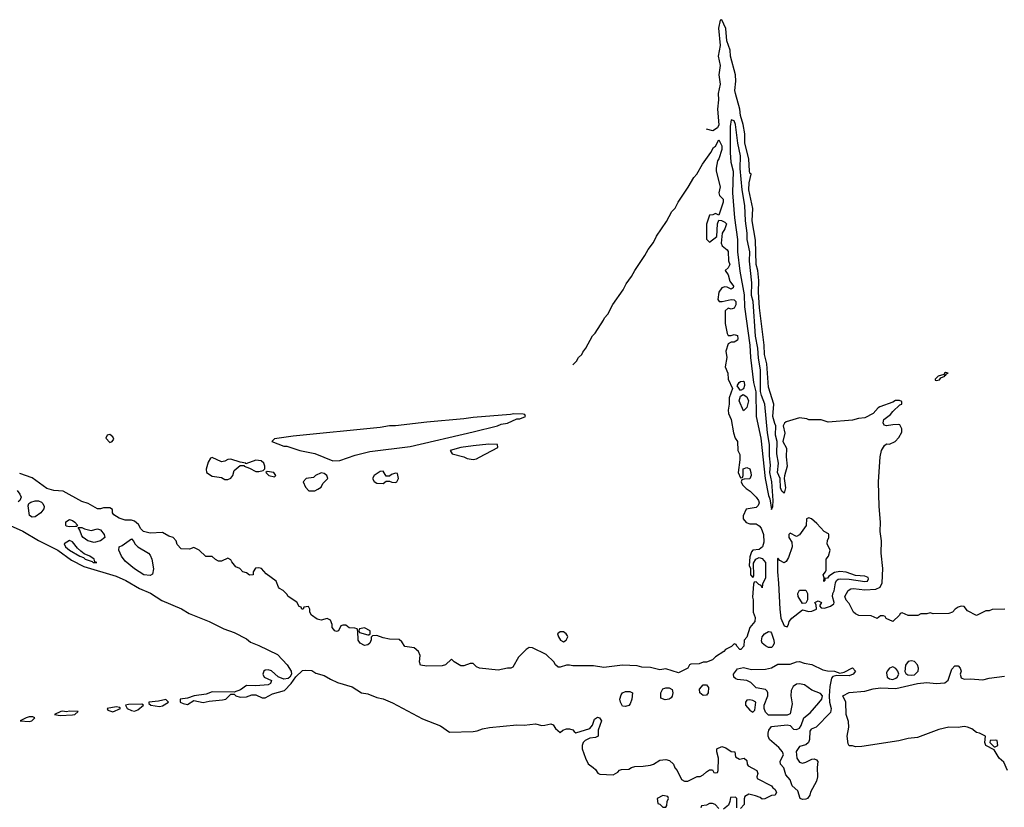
# Model space of a CAD drawing. Header units: inches. Extents: x 2701323 to 2964515, y 494916 to 722124.
# Tile 458 of 656: x 2836430 to 2842768, y 630653 to 635726. Entities that reach past the tile are written whole.
import ezdxf

# ---------------------------------------------------------------- set-up
doc = ezdxf.new("R2010")
doc.units = ezdxf.units.IN
doc.header["$MEASUREMENT"] = 0
doc.layers.add('C8633', color=7, linetype='Continuous')
doc.layers.add('C8643', color=7, linetype='Continuous')

msp = doc.modelspace()

# ---------------------------------------------------------------- linework, layer by layer
at = {"layer": 'C8633', "color": 2, "elevation": 2}
for points in [[(2839990, 633502), (2840000, 633511.5)], [(2840000, 631563.9), (2839990, 631564), (2839970, 631568.7), (2839950, 631568.7), (2839910, 631555.3), (2839896.4, 631556.4), (2839878, 631570), (2839868, 631590), (2839818, 631638), (2839730, 631679), (2839710, 631682), (2839690, 631668.7), (2839639.8, 631620.2), (2839603.6, 631556.4), (2839591.1, 631548.9), (2839570, 631549), (2839510, 631535.3), (2839389.1, 631549.1), (2839370, 631558), (2839350, 631578), (2839330, 631578), (2839290, 631564), (2839270, 631564), (2839226, 631590), (2839210, 631606), (2839172, 631570), (2839150, 631564), (2839050, 631561.2), (2839010, 631569), (2839004, 631590), (2839008.7, 631630), (2838996.5, 631656.5), (2838970, 631679), (2838910, 631688), (2838890, 631718), (2838872.9, 631732.9), (2838810, 631735.3), (2838770, 631744), (2838730, 631759), (2838702, 631758), (2838692, 631748), (2838692, 631732), (2838684.7, 631710), (2838670, 631699), (2838650, 631694), (2838622, 631710), (2838608, 631730), (2838607.3, 631787.3), (2838602, 631802), (2838587.3, 631807.3), (2838550, 631808.7), (2838530, 631826), (2838510, 631826), (2838498, 631822), (2838482, 631790), (2838470, 631785.2), (2838458, 631790), (2838442, 631810), (2838442, 631830), (2838430, 631858), (2838410, 631868.7), (2838370, 631859), (2838344.7, 631864.7), (2838308, 631890), (2838298, 631910), (2838298, 631930), (2838290, 631946), (2838258, 631942), (2838254, 631930), (2838246, 631930), (2838242, 631942), (2838230, 631946), (2838214.6, 631974.6), (2838158, 632010), (2838150, 632026), (2838126, 632050), (2838102, 632062), (2838095.3, 632070), (2838082, 632110), (2838016.5, 632156.5), (2837986, 632190), (2837970, 632195.3), (2837947.1, 632192.9), (2837932, 632170), (2837932, 632150), (2837910, 632149), (2837890, 632162), (2837866, 632170), (2837846, 632190), (2837822, 632202), (2837794.6, 632234.6), (2837790, 632246), (2837770, 632258), (2837730, 632238), (2837710, 632238), (2837690, 632248), (2837670, 632268), (2837628.4, 632268.4), (2837586, 632310), (2837550, 632326), (2837523.6, 632316.4), (2837470, 632318), (2837444.7, 632344.7), (2837438, 632370), (2837418, 632390), (2837390, 632399), (2837350, 632422), (2837270, 632419.3), (2837226, 632430), (2837210, 632446), (2837194.6, 632474.6), (2837170, 632495.3), (2837150, 632502), (2837110, 632502), (2837070, 632515.3), (2837036.4, 632536.4), (2837028, 632550), (2837028, 632570), (2837010, 632582), (2836970, 632582), (2836950, 632575.3), (2836930, 632575.3), (2836870, 632609), (2836830, 632622), (2836710, 632689), (2836650, 632694), (2836605.6, 632705.6), (2836510, 632775.3), (2836430, 632802)], [(2836412.7, 632692.7), (2836430.8, 632670), (2836438.8, 632650), (2836431.3, 632630), (2836420.5, 632619.5)], [(2836350, 632476.1), (2836450.9, 632430.9), (2836550, 632370.3), (2836674.9, 632310), (2836763.6, 632243.6), (2836842.9, 632202.9), (2837050, 632140.9), (2837112.7, 632112.7), (2837201.7, 632061.7), (2837273, 632033), (2837344.8, 631984.8), (2837471, 631931), (2837521.3, 631901.3), (2837650.2, 631850.2), (2837743.4, 631803.4), (2837810, 631777.8), (2837890, 631737.6), (2837915.6, 631715.6), (2837970, 631695.3), (2838090, 631636.9), (2838150.9, 631570.9), (2838178, 631530), (2838180.5, 631510), (2838168.9, 631491.1), (2838157.7, 631482.3), (2838130, 631478.9), (2838093.7, 631493.7), (2838050, 631531.6), (2838030, 631537.6), (2838010, 631535.1), (2838001, 631530), (2837996, 631510), (2838004.7, 631490), (2838050.7, 631470), (2838044.7, 631450), (2838030, 631441.2), (2837950, 631436), (2837890, 631438), (2837850.7, 631409.3), (2837810, 631395.3), (2837670, 631397), (2837630, 631380.9), (2837554, 631370), (2837510, 631356), (2837462, 631350), (2837462, 631330), (2837481.4, 631321.4), (2837510, 631314.8), (2837550, 631341), (2837610, 631327.7), (2837650, 631337.3), (2837735.9, 631344.1), (2837758, 631350), (2837790, 631382), (2837810, 631382), (2837822, 631370), (2837850, 631363), (2837890, 631364.9), (2837923.7, 631376.3), (2837950, 631377.3), (2837990, 631358.8), (2838010, 631358.8), (2838056.6, 631383.4), (2838134.5, 631405.5), (2838177.2, 631450), (2838206.6, 631493.4), (2838250, 631533.4), (2838270, 631536.3), (2838310, 631533), (2838336.8, 631516.8), (2838390, 631501.3), (2838430, 631477.1), (2838476.4, 631456.4), (2838570, 631428.2), (2838630, 631390.4), (2838670, 631383.8), (2838730, 631360.7), (2838770, 631350.6), (2838830, 631325.5), (2839022.3, 631222.3), (2839137.7, 631177.7), (2839196.3, 631136.3), (2839350, 631140.5), (2839375.1, 631144.9), (2839410, 631159.1), (2839453.8, 631166.2), (2839630, 631183.1), (2839677.2, 631182.8), (2839750, 631190.4), (2839790, 631180.7), (2839810, 631181), (2839850, 631190.8), (2839863.6, 631183.6), (2839879.6, 631159.6), (2839910, 631134), (2839926, 631150), (2839950, 631158), (2839970, 631158), (2839990.9, 631150.9), (2840000, 631141.9)]]:
    msp.add_lwpolyline(points, dxfattribs=at)
at = {"layer": 'C8633', "color": 2}
for points, elevation in [([(2839610, 633188), (2839590, 633182), (2839350, 633164), (2839290, 633154), (2839050, 633133.2), (2838850, 633109.2), (2838810, 633109), (2838750, 633099), (2838190, 633044), (2838070, 633026), (2838054, 633010), (2838130, 632978), (2838150, 632978), (2838234, 632950), (2838330, 632931), (2838445.2, 632885.2), (2838490, 632886), (2838590, 632920.5), (2838683.5, 632943.5), (2838942.5, 632977.5), (2839350, 633070.8), (2839506, 633110), (2839530, 633121), (2839570, 633126.8), (2839630, 633154), (2839650, 633154), (2839686, 633170), (2839682, 633182), (2839670, 633186)], 2), ([(2837010, 633054), (2836994, 633050), (2836984.7, 633030), (2837010, 633002), (2837026, 633010), (2837035.3, 633024.7), (2837030, 633038)], 2), ([(2839450, 632992), (2839350, 632980.7), (2839270.6, 632969.4), (2839202, 632950), (2839214, 632930), (2839290, 632910.7), (2839310, 632898.8), (2839350, 632894), (2839370, 632897.3), (2839390, 632907.3), (2839508, 632970), (2839506, 632990)], 2), ([(2837670, 632906), (2837658, 632902), (2837643.6, 632876.4), (2837631.3, 632830), (2837632, 632810), (2837670, 632786), (2837730, 632778), (2837750, 632764.7), (2837770, 632764.7), (2837790, 632772), (2837802, 632790), (2837810, 632822), (2837850, 632854), (2837874, 632854), (2837874, 632850), (2837910, 632838), (2837950, 632816), (2837970, 632816), (2837998, 632822), (2838008, 632832), (2838008.7, 632850), (2838002, 632870), (2837984.7, 632884.7), (2837950, 632889), (2837886, 632866), (2837886, 632870), (2837850, 632875.3), (2837790, 632895.3), (2837770, 632894), (2837750, 632882), (2837730, 632878)], 2), ([(2838023.6, 632816.4), (2838014, 632810), (2838034, 632790), (2838070, 632782), (2838078, 632790), (2838066, 632810)], 2), ([(2838370, 632808), (2838334, 632790), (2838322, 632778), (2838274, 632770), (2838254, 632750), (2838270, 632714), (2838292, 632692), (2838330, 632691.3), (2838350, 632702), (2838370, 632714), (2838382, 632738), (2838414, 632770), (2838408, 632790), (2838390, 632802)], 2), ([(2838770, 632818), (2838750, 632815.3), (2838712, 632790), (2838701, 632770), (2838711, 632751), (2838730, 632741), (2838770, 632738), (2838790, 632754), (2838810, 632754), (2838826, 632746), (2838850, 632744.7), (2838858, 632750), (2838868, 632770), (2838862, 632802), (2838850, 632806), (2838823.6, 632796.4), (2838810, 632786), (2838790, 632786)], 2), ([(2836510, 632521.2), (2836493.2, 632533.2), (2836485.6, 632594.4), (2836489.3, 632610.7), (2836500.9, 632619.1), (2836530, 632627.3), (2836550, 632627.3), (2836570, 632618.8), (2836578.8, 632610), (2836587.7, 632590), (2836585.2, 632574.8), (2836566.8, 632550), (2836530, 632522.7)], 2), ([(2836750, 632459.3), (2836730, 632464), (2836726, 632470), (2836727.6, 632492.4), (2836750, 632507.3), (2836770, 632500.7), (2836786, 632490), (2836802, 632470), (2836798, 632462), (2836790, 632462)], 2), ([(2836890, 632434.8), (2836930, 632446), (2836950, 632441), (2836974.8, 632410), (2836978, 632390), (2836950, 632369.3), (2836910, 632359.3), (2836868.7, 632370), (2836839, 632390), (2836830, 632402), (2836818, 632438), (2836806, 632454), (2836830, 632456), (2836846.4, 632446.4)], 2), ([(2836750, 632371.6), (2836717.3, 632350), (2836723.8, 632330), (2836750, 632308.9), (2836818, 632270), (2836841.4, 632261.4), (2836851.3, 632250), (2836896.9, 632236.9), (2836902, 632230), (2836910, 632228.7), (2836926, 632230), (2836914.6, 632234.6), (2836908.7, 632250), (2836882, 632270), (2836845.2, 632285.2), (2836822.5, 632302.5), (2836801.3, 632321.3), (2836770, 632362)], 6), ([(2837270, 632145.6), (2837229.6, 632150), (2837168.8, 632188.8), (2837110, 632239), (2837086, 632270), (2837069, 632310), (2837069.3, 632330.7), (2837090, 632338.8), (2837150, 632382), (2837165.4, 632365.4), (2837171, 632350), (2837191, 632330), (2837258.8, 632290), (2837270, 632276), (2837280.4, 632250), (2837290.4, 632189.6), (2837285.5, 632154.5)], 2), ([(2838650, 631808), (2838618, 631802), (2838614, 631790), (2838618, 631778), (2838670, 631764.7), (2838676.4, 631763.6), (2838686, 631770), (2838686, 631790)], 2), ([(2839930, 631782), (2839910, 631782), (2839892, 631770), (2839898, 631750), (2839911.3, 631730), (2839930, 631718.8), (2839948.7, 631730), (2839959, 631750), (2839957.2, 631757.2), (2839948, 631770)], 2), ([(2837370, 631348), (2837324, 631336), (2837262, 631330), (2837262, 631322), (2837274, 631310), (2837330, 631302.8), (2837350, 631307.3), (2837388, 631330)], 2), ([(2836752.1, 631272.1), (2836730, 631268), (2836708.1, 631271.9), (2836694, 631270), (2836654, 631250), (2836690, 631244), (2836770, 631247.7), (2836786, 631250), (2836806, 631270)], 2), ([(2837050, 631299), (2836994, 631290), (2836998, 631278), (2837030, 631267.7), (2837078, 631290), (2837074.6, 631294.6)], 2), ([(2837217.2, 631317.2), (2837130, 631316), (2837112, 631310), (2837122, 631290), (2837150, 631276), (2837170, 631271), (2837190, 631280.7), (2837228, 631310)], 2), ([(2836514.8, 631234.8), (2836490, 631234.5), (2836472, 631230), (2836434, 631210), (2836490, 631204.9), (2836508, 631210), (2836528, 631230)], 2)]:
    msp.add_lwpolyline(points, close=True, dxfattribs=dict(at, elevation=elevation))
at = {"layer": 'C8643', "color": 2, "elevation": 2}
for points in [[(2842771.1, 631928.9), (2842690, 631926), (2842670, 631918), (2842650, 631918), (2842590, 631889), (2842530, 631918), (2842510, 631946), (2842490, 631948), (2842470, 631942), (2842452, 631930), (2842434, 631910), (2842410, 631902), (2842310, 631898), (2842290, 631906), (2842270, 631898), (2842230, 631898), (2842210.9, 631889.1), (2842150, 631888), (2842110, 631906), (2842098, 631902), (2842094, 631890), (2842050, 631848.7), (2842008.4, 631868.4), (2842002, 631882), (2841990, 631886), (2841970, 631886), (2841950, 631868.7), (2841910, 631886), (2841832, 631888), (2841810, 631898), (2841798, 631910), (2841770, 631966), (2841750, 631986), (2841742, 632010), (2841762, 632050), (2841780.1, 632059.9), (2841797.5, 632062.5), (2841870, 632053.7), (2841941.7, 632058.3), (2841968.5, 632071.5), (2841981.7, 632098.3), (2841985.3, 632190), (2841976.1, 632290), (2841976.8, 632370), (2841969.8, 632430), (2841971.5, 632490), (2841962.2, 632590), (2841959.1, 632750), (2841968, 632910), (2841977, 632950), (2841996.4, 632983.6), (2842010, 632994), (2842030, 632992), (2842066, 633010), (2842090, 633034), (2842108, 633070), (2842108, 633090), (2842095.3, 633115.3), (2842090, 633118), (2842050, 633117.2), (2842008.9, 633108.9), (2841993.6, 633113.6), (2841987.6, 633130), (2841992.3, 633150), (2842036.3, 633183.7), (2842050, 633202.8), (2842095.5, 633244.5), (2842108, 633250), (2842107.3, 633267.3), (2842094, 633274), (2842066.8, 633273.2), (2842050, 633262), (2841967.7, 633232.3), (2841955.2, 633224.8), (2841922.8, 633190), (2841870, 633161.2), (2841830, 633157.2), (2841790, 633146.6), (2841633.6, 633133.6), (2841590, 633149.2), (2841510, 633149.4), (2841495.9, 633155.9), (2841450, 633162), (2841363.4, 633136.6), (2841352.7, 633127.3), (2841344, 633110), (2841356.3, 633063.7), (2841342, 633010), (2841365.2, 632965.2), (2841364, 632910), (2841370.4, 632850), (2841352.1, 632787.9), (2841350.4, 632770), (2841359.1, 632710), (2841350, 632675.3), (2841335.3, 632690), (2841328, 632710), (2841325.1, 632770), (2841308.5, 632810), (2841315.1, 632870), (2841304.7, 632930), (2841306, 633010), (2841294.5, 633050), (2841298, 633110), (2841290, 633124), (2841278.9, 633170), (2841283.6, 633250), (2841250, 633358), (2841238.9, 633510), (2841223.9, 633570), (2841222.6, 633630), (2841191.3, 633870), (2841184.7, 633970), (2841186.9, 634046.9), (2841180.5, 634110), (2841169.8, 634150), (2841166.3, 634306.3), (2841146, 634430), (2841148.3, 634510), (2841122.6, 634630), (2841125.7, 634674.3), (2841138, 634730), (2841130, 634738), (2841127, 634750), (2841124.2, 634830), (2841096.9, 634930), (2841097, 634990), (2841086.9, 635050), (2841070, 635108.7), (2841066.3, 635150), (2841037.4, 635250), (2841034.3, 635270), (2841039.7, 635330), (2841037.6, 635370), (2841005.6, 635490), (2841003.7, 635530), (2840981.2, 635590), (2840976, 635670), (2840950, 635726), (2840938, 635722), (2840928.2, 635671.8), (2840939.3, 635559.3), (2840927, 635490), (2840938.5, 635430), (2840931.2, 635370), (2840938.5, 635310), (2840925.7, 635250), (2840928.4, 635210), (2840921.3, 635150), (2840930.8, 635049.2), (2840922, 635030), (2840890.8, 635009.2), (2840850, 635021.6)], [(2840000, 633511.5), (2840014.6, 633525.4), (2840028, 633550), (2840048, 633570), (2840054.6, 633585.4), (2840075.3, 633610), (2840118, 633690), (2840133.6, 633706.4), (2840188.7, 633790), (2840194.6, 633805.4), (2840215.3, 633830), (2840249.1, 633890.9), (2840313.6, 633986.4), (2840334.6, 634025.4), (2840368.9, 634071.1), (2840389.1, 634110.9), (2840453.6, 634206.4), (2840474.6, 634245.4), (2840508.9, 634291.1), (2840529.1, 634330.9), (2840593.6, 634426.4), (2840628.7, 634490), (2840648.9, 634511.1), (2840669.1, 634550.9), (2840733.6, 634646.4), (2840768.7, 634710), (2840788.9, 634731.1), (2840824.7, 634795.3), (2840878, 634870), (2840896.4, 634903.6), (2840908.4, 634911.6), (2840930, 634952), (2840950, 634914), (2840950.4, 634890), (2840930.6, 634830), (2840922.5, 634817.5), (2840913, 634770), (2840913.4, 634750), (2840938.8, 634650), (2840930.7, 634610), (2840934.4, 634594.4), (2840958.8, 634570), (2840958.8, 634550), (2840930, 634466), (2840910, 634478), (2840891.6, 634468.4), (2840870, 634466), (2840851.1, 634408.9), (2840851.3, 634311.3), (2840870, 634292), (2840918, 634330), (2840922, 634410), (2840930, 634434), (2840948, 634432), (2840970, 634421), (2840978.8, 634410), (2840970, 634378), (2840951.3, 634350), (2840946.4, 634286.4), (2840952, 634270), (2840984, 634244), (2840990, 634232), (2840993.2, 634173.2), (2841001, 634150), (2840990, 634128), (2840972, 634110), (2840990, 634082), (2841001.4, 634041.4), (2841024.7, 634010), (2841022, 633998), (2841010.7, 633989.3), (2840984, 634004), (2840970, 634005.2), (2840950, 633999), (2840930.7, 633970), (2840924.7, 633924.7), (2840931.6, 633911.6), (2840951, 633911), (2841010, 633924), (2841030, 633920.7), (2841039.1, 633910), (2841039.1, 633890), (2841030, 633868.7), (2841010, 633862), (2840990, 633868), (2840972, 633850), (2840971.3, 633770), (2840984, 633704), (2840990, 633692), (2841010, 633691.3), (2841030, 633698), (2841050, 633691.3), (2841053.4, 633670), (2841050, 633662), (2841030, 633648.7), (2841010, 633648.7), (2840990, 633638), (2840974.8, 633590), (2840982, 633550), (2840970.7, 633490), (2840987.7, 633450), (2840990.7, 633410), (2841018, 633350), (2840996, 633290), (2840996.3, 633250), (2840990.5, 633210), (2840993, 633190), (2841010.5, 633150), (2841024.9, 633064.9), (2841036, 633030), (2841051.3, 633010), (2841052, 632950), (2841065.4, 632925.4), (2841066, 632890), (2841054, 632810), (2841070, 632774), (2841082, 632778), (2841086, 632790), (2841087.3, 632832.7), (2841110, 632842), (2841130, 632832), (2841136, 632810), (2841138, 632790), (2841130, 632768.7), (2841092.7, 632767.3), (2841078, 632762), (2841074, 632750), (2841082, 632730), (2841105.4, 632705.4), (2841132, 632690), (2841170, 632651.3), (2841186, 632630), (2841190, 632614), (2841183.5, 632596.5), (2841170, 632584), (2841106.8, 632573.2), (2841086.8, 632530), (2841086, 632510), (2841107.1, 632487.1), (2841130, 632478), (2841170, 632478), (2841190, 632466), (2841202.8, 632450), (2841218, 632410), (2841219.8, 632360.2), (2841211, 632330), (2841190, 632314), (2841150, 632308), (2841141, 632299), (2841130, 632266), (2841124.7, 632210), (2841134, 632190), (2841134, 632150), (2841150, 632134), (2841156.4, 632143.6), (2841154.6, 632225.4), (2841168.9, 632251.1), (2841190, 632261), (2841210, 632256), (2841230.6, 632229.4), (2841231, 632130), (2841212, 632090), (2841210, 632066), (2841202, 632082), (2841187.3, 632087.3), (2841170, 632106), (2841158, 632102), (2841154, 632090), (2841146.8, 632006.8), (2841151.1, 631988.9), (2841151.3, 631910), (2841163.6, 631876.4), (2841162, 631850), (2841131, 631810), (2841111.3, 631748.7), (2841094, 631730), (2841091.3, 631690), (2841072, 631670), (2841066, 631670), (2841046, 631690), (2841042, 631702), (2841030, 631706), (2841011.6, 631688.4), (2840974, 631670), (2840963.6, 631656.4), (2840910, 631622), (2840890, 631602), (2840850, 631588.7), (2840830, 631588), (2840803.6, 631576.4), (2840750, 631575.3), (2840742, 631570), (2840730, 631548), (2840670, 631518), (2840590, 631544), (2840550, 631538), (2840490, 631553.2), (2840434.6, 631554.6), (2840404, 631564), (2840310, 631569.2), (2840190, 631554), (2840123.1, 631563.1), (2840000, 631563.9)], [(2842789.5, 630890), (2842764.5, 630944.5), (2842734, 630970), (2842703.1, 631023.1), (2842649.3, 631050), (2842642, 631070), (2842646, 631110), (2842609.3, 631129.3), (2842590, 631134), (2842558.4, 631158.4), (2842530, 631169.5), (2842510, 631174), (2842470, 631167), (2842410, 631169.6), (2842346.4, 631153.6), (2842210, 631102.9), (2842150, 631096.2), (2842090, 631080.9), (2841850, 631044.5), (2841810, 631042.7), (2841790, 631049), (2841768.4, 631048.4), (2841762, 631062), (2841757.2, 631110), (2841767.6, 631170), (2841765.8, 631205.8), (2841749.7, 631250), (2841747, 631330), (2841729.4, 631370), (2841768.3, 631391.7), (2841870, 631400.5), (2841924.2, 631415.8), (2841970, 631422.4), (2842070, 631418), (2842210, 631450.4), (2842270, 631457.1), (2842330, 631450.5), (2842384.5, 631455.5), (2842407.3, 631472.7), (2842430, 631542), (2842450, 631564.7), (2842470, 631564.7), (2842484.7, 631550), (2842491, 631530), (2842482.8, 631510), (2842490, 631486), (2842510, 631478.8), (2842550, 631480.7), (2842630, 631473.4), (2842670, 631484), (2842770, 631497.3)], [(2840000, 631141.9), (2840010, 631132), (2840100.4, 631159.6), (2840118, 631182), (2840130, 631221), (2840150, 631233.4), (2840162, 631230), (2840176, 631210), (2840154, 631150), (2840154, 631110), (2840136.9, 631103.1), (2840101, 631099), (2840070, 631082), (2840058, 631070), (2840051.3, 631050), (2840051.3, 631030), (2840071.3, 630970), (2840090, 630932), (2840122, 630910), (2840136.9, 630896.9), (2840151.6, 630871.6), (2840165.4, 630865.4), (2840250, 630862), (2840280.4, 630879.6), (2840290, 630892), (2840303.1, 630896.9), (2840350, 630898), (2840368, 630910), (2840390, 630916), (2840443.1, 630916.9), (2840490, 630924.7), (2840510, 630931.3), (2840550, 630956), (2840590, 630961), (2840613.7, 630953.7), (2840638, 630930), (2840646.4, 630906.4), (2840662, 630890), (2840690, 630832), (2840710, 630822), (2840730, 630822), (2840790, 630852), (2840810, 630852), (2840830, 630862), (2840850, 630882), (2840870, 630894), (2840890, 630894), (2840898, 630878), (2840910, 630874), (2840922, 630878), (2840926, 630890), (2840928, 630970), (2840918, 631010), (2840918, 631030), (2840950, 631044.7), (2840975.3, 631035.3), (2841010, 631012), (2841034, 631010), (2841038, 630978), (2841063.6, 630963.6), (2841094, 630970), (2841110, 630954), (2841112, 630930), (2841119.6, 630919.6), (2841174, 630890), (2841182, 630870), (2841174, 630850), (2841178, 630838), (2841270, 630791), (2841278, 630778), (2841291, 630770), (2841302, 630750), (2841294, 630730), (2841270, 630728), (2841227.3, 630707.3), (2841210, 630706), (2841196.4, 630716.4), (2841167.3, 630727.3), (2841123.6, 630736.4), (2841098, 630722), (2841092.7, 630707.3), (2841094, 630670), (2841070, 630646)], [(2841046, 630650), (2841046, 630710), (2841038, 630718), (2841004.7, 630715.3), (2841002, 630690), (2840992.7, 630667.3), (2840959.6, 630640.4)], [(2840930, 630646), (2840906, 630670), (2840890, 630678), (2840870, 630678), (2840850, 630666), (2840818, 630662), (2840814, 630650)]]:
    msp.add_lwpolyline(points, dxfattribs=at)
at = {"layer": 'C8643', "color": 2}
for points, elevation in [([(2841010, 635081.2), (2841002.8, 635037.2), (2841003.9, 634870), (2841007.3, 634807.3), (2841021.7, 634750), (2841017.4, 634610), (2841030.3, 634450.3), (2841050.4, 634310), (2841050.3, 634230), (2841065.8, 634105.8), (2841094.4, 633954.4), (2841096.3, 633876.3), (2841130.4, 633630.4), (2841133.7, 633550), (2841154.4, 633390), (2841168.9, 633328.9), (2841171.7, 633170), (2841201.1, 633030), (2841228.7, 632770), (2841250, 632662), (2841259.1, 632639.1), (2841270, 632572), (2841279, 632590), (2841279.3, 632630), (2841272.4, 632750), (2841259.7, 632810), (2841263, 632857), (2841257.2, 632917.2), (2841257.2, 632990), (2841244.2, 633064.2), (2841226.3, 633250), (2841204.4, 633304.4), (2841199.6, 633330), (2841198, 633470), (2841184.9, 633544.9), (2841181, 633610), (2841166.6, 633686.6), (2841151.6, 633910), (2841141.7, 633950), (2841143.1, 634030), (2841128.5, 634170), (2841129.7, 634230), (2841113.3, 634310), (2841112.9, 634350), (2841101.5, 634430), (2841097.6, 634530), (2841080.3, 634630), (2841067.5, 634767.5), (2841070.8, 634850), (2841052.7, 634930), (2841037.7, 635050), (2841030, 635075.1)], 6), ([(2842390, 633453.2), (2842382, 633450), (2842379.6, 633440.4), (2842342, 633430), (2842322, 633410), (2842323.6, 633403.6), (2842330, 633402), (2842350, 633406.8), (2842360.2, 633419.8), (2842386, 633430), (2842382, 633438), (2842390, 633434), (2842395.3, 633444.7), (2842406, 633450)], 2), ([(2841070, 633338), (2841048.4, 633368.4), (2841062, 633390), (2841070, 633394.8), (2841090, 633398), (2841092.4, 633392.4), (2841095.5, 633370), (2841090, 633348)], 2), ([(2841090, 633206), (2841060.9, 633270), (2841070, 633302), (2841088, 633312), (2841110, 633297.3), (2841121.3, 633270), (2841110, 633228.7)], 2), ([(2841510, 632518), (2841494, 632510), (2841491.6, 632468.4), (2841450, 632408), (2841430, 632398), (2841390, 632418), (2841382, 632410), (2841382, 632390), (2841399.8, 632359.8), (2841402.8, 632330), (2841378, 632262), (2841363.6, 632236.4), (2841350, 632228), (2841322, 632242), (2841310, 632258), (2841308, 632252), (2841307, 632170), (2841315.5, 632095.5), (2841322, 631930), (2841329, 631870), (2841350, 631821), (2841370, 631816), (2841379.3, 631830), (2841383.7, 631850), (2841400.9, 631870), (2841470, 631924.7), (2841510, 631913.4), (2841530, 631915.5), (2841559, 631930), (2841556.4, 631956.4), (2841548.4, 631971.6), (2841570, 631982), (2841591.3, 631971.3), (2841578, 631950), (2841590, 631938), (2841610, 631934.8), (2841650, 631948.4), (2841670, 631964), (2841672.5, 631972.5), (2841662.7, 632010), (2841664.5, 632030), (2841671.9, 632048.1), (2841680.6, 632099.4), (2841687.3, 632112.7), (2841698.4, 632121.6), (2841715.1, 632124.9), (2841770, 632121.3), (2841870, 632107.4), (2841888, 632110), (2841894.6, 632125.4), (2841892.7, 632132.7), (2841870, 632141.2), (2841810, 632145.2), (2841750, 632167), (2841710, 632172.7), (2841674.4, 632165.6), (2841638.8, 632141.2), (2841630, 632128.7), (2841612.7, 632127.3), (2841612.7, 632112.7), (2841607.3, 632107.3), (2841608, 632130), (2841602, 632150), (2841618, 632170), (2841620.4, 632179.6), (2841622, 632250), (2841635.3, 632270), (2841648, 632310), (2841628.7, 632350), (2841628.9, 632371.1), (2841638, 632390), (2841638, 632410), (2841635.3, 632415.3), (2841608.9, 632428.9), (2841560.4, 632480.4), (2841526, 632510)], 6), ([(2841470, 631966), (2841442, 632010), (2841438, 632030), (2841450, 632052), (2841490, 632051.3), (2841502, 632030), (2841502, 631990), (2841490, 631968)], 6), ([(2841250, 631682.7), (2841230, 631693.2), (2841208.7, 631710), (2841205.2, 631725.2), (2841209.5, 631750.5), (2841224, 631770), (2841250, 631784.7), (2841262, 631782), (2841270, 631774), (2841284, 631730), (2841287.3, 631710), (2841278.8, 631690), (2841270, 631682.7)], 2), ([(2841710, 631517.3), (2841737, 631523), (2841790, 631550.4), (2841810.7, 631530.7), (2841794.8, 631510), (2841770, 631499.5), (2841690, 631500.9), (2841664.9, 631495.1), (2841655.9, 631484.1), (2841644.9, 631430), (2841640.7, 631370), (2841642, 631330), (2841653.7, 631290), (2841650, 631264), (2841556.3, 631170), (2841524.2, 631155.8), (2841516.4, 631143.6), (2841514.6, 631090), (2841507.7, 631070), (2841490, 631054.5), (2841450, 631043.7), (2841428.8, 631011.2), (2841433, 630970), (2841450, 630944), (2841470, 630938), (2841490, 630943), (2841530, 630963.8), (2841544.9, 630964.9), (2841559.5, 630959.5), (2841567.9, 630947.9), (2841562.4, 630910), (2841565.5, 630850), (2841559.9, 630820.1), (2841521, 630750), (2841516, 630730), (2841501, 630710), (2841490, 630705.6), (2841470, 630702.4), (2841453.2, 630710), (2841438.8, 630758.8), (2841401.6, 630790), (2841389.7, 630829.7), (2841361.4, 630861.4), (2841347.8, 630907.8), (2841327.3, 630930), (2841326, 630950), (2841346.6, 630990), (2841340.9, 631010), (2841317, 631037), (2841255.8, 631090), (2841247.1, 631110), (2841246.9, 631130), (2841251.6, 631150), (2841270, 631173), (2841370, 631184), (2841390, 631178.8), (2841410, 631156.3), (2841430, 631154.9), (2841450, 631163), (2841461.3, 631178.7), (2841478.4, 631230), (2841519.2, 631260.8), (2841575.1, 631324.9), (2841593.2, 631350), (2841597.2, 631370), (2841584.8, 631384.8), (2841530, 631406.6), (2841482, 631442), (2841450, 631448.2), (2841430, 631445.6), (2841408.7, 631431.3), (2841395.4, 631404.6), (2841394, 631370), (2841401.4, 631318.6), (2841390, 631254), (2841370, 631245.2), (2841250, 631246.6), (2841230, 631266.6), (2841222.6, 631290), (2841223.1, 631310), (2841245.1, 631370), (2841246, 631390), (2841241.6, 631401.6), (2841230, 631411.8), (2841170, 631422.7), (2841136.6, 631456.6), (2841110, 631469.2), (2841050, 631475.3), (2841040.2, 631480.2), (2841028, 631490), (2841024, 631510), (2841050, 631544.7), (2841090, 631554), (2841141.4, 631541.4), (2841230, 631542), (2841269.5, 631550.5), (2841310, 631574), (2841390, 631574.4), (2841430, 631590.3), (2841450, 631592), (2841480.3, 631580.3), (2841530, 631573.1), (2841599.3, 631539.3), (2841630, 631531.8), (2841674, 631530)], 2), ([(2842170, 631597), (2842150, 631592.7), (2842132.2, 631567.8), (2842127.7, 631527.7), (2842134.2, 631514.2), (2842146, 631506), (2842170, 631503.1), (2842190, 631506.3), (2842213.3, 631530), (2842214.7, 631550), (2842209.7, 631569.7), (2842190, 631592.3)], 6), ([(2842050, 631557.2), (2842030, 631549.2), (2842014, 631530), (2842010, 631518), (2842013.4, 631490), (2842030, 631479.5), (2842050, 631477), (2842070, 631484.9), (2842078, 631490), (2842089.5, 631510), (2842082, 631530), (2842070, 631546)], 6), ([(2840330, 631301.2), (2840310, 631305.2), (2840297.2, 631330), (2840294, 631350), (2840302, 631378), (2840309.4, 631390.6), (2840330, 631398), (2840358, 631398), (2840374, 631390), (2840371.1, 631348.9), (2840359.8, 631320.2), (2840350, 631308.7)], 2), ([(2840584.7, 631344.7), (2840556.4, 631356.4), (2840557.2, 631390), (2840570, 631416), (2840590, 631422.8), (2840610, 631422.8), (2840630.7, 631410.7), (2840634.8, 631390), (2840630.6, 631369.4), (2840622.8, 631357.2), (2840610, 631349)], 2), ([(2840830, 631373.2), (2840809, 631390), (2840806, 631414), (2840830, 631442), (2840850, 631442), (2840864.7, 631424.7), (2840862.8, 631390), (2840850, 631374)], 2), ([(2841130, 631345.2), (2841110, 631342), (2841101, 631330), (2841101, 631310), (2841130, 631278), (2841150, 631264.7), (2841162, 631278), (2841168.7, 631330), (2841150, 631341.2)], 6), ([(2842710, 631086), (2842678, 631082), (2842674, 631070), (2842702, 631042), (2842710, 631042), (2842726, 631050), (2842722, 631082)], 2), ([(2840570, 630728), (2840534, 630710), (2840538, 630678), (2840550, 630674), (2840570, 630654), (2840590, 630654), (2840596.4, 630663.6), (2840598, 630690), (2840606, 630710), (2840602, 630722)], 2)]:
    msp.add_lwpolyline(points, close=True, dxfattribs=dict(at, elevation=elevation))

doc.saveas('drawing.dxf')
